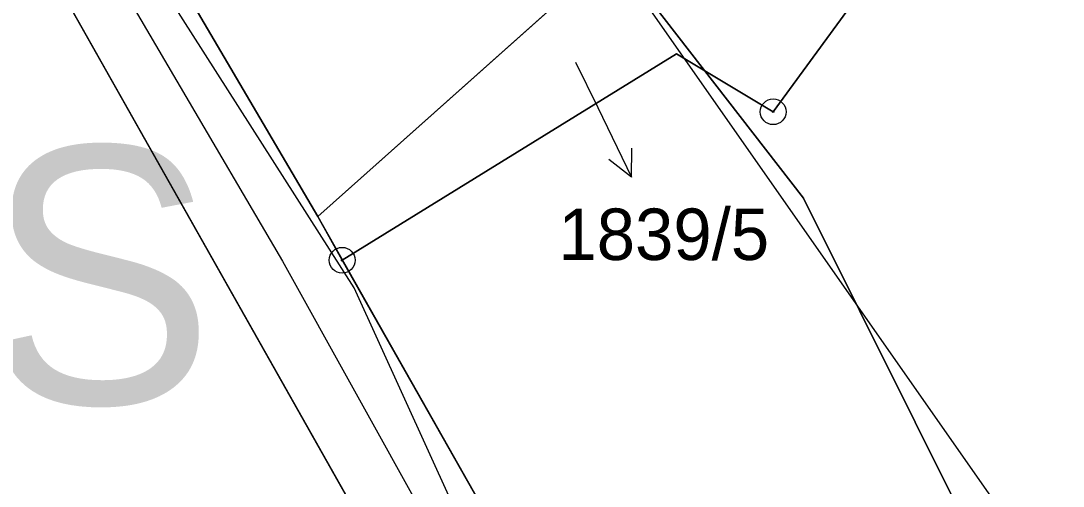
# Model space of a CAD drawing. Extents: x -706130 to -698555, y -971544 to -967260.
# Drawn here: x -703455.21 to -703414.74, y -970588.26 to -970570.18 of the extents above; entities that cross this region are included whole.
import ezdxf

# ---------------------------------------------------------------- set-up
doc = ezdxf.new("R2010")
doc.units = 0
for name, color, linetype in [('BPEJ hranice S', 7, 'Continuous'), ('Docházková izochrona - VLAK N', 7, 'Continuous'), ('Hranice intravilán', 7, 'Continuous'), ('KN_Hranice_parcel', 7, 'Continuous'), ('KN_Parcelni cisla', 7, 'Continuous'), ('KN_Parcelni cisla_sipky', 7, 'Continuous'), ('KN_Polygon parcely', 7, 'Continuous'), ('KN_POZEMKY_14_OSTATNI PLOCHA', 7, 'Continuous'), ('KN_POZEMKY_5_ZAHRADA', 7, 'Continuous'), ('KN_POZEMKY_7_TTP', 7, 'Continuous'), ('KN_VYUZITI_17_ostatni plocha_ostatni komunikace', 7, 'Continuous'), ('KN_Značky bodu BP', 7, 'Continuous'), ('Komunikace mistni obsluzne - osy S', 7, 'Continuous'), ('Plochy smíšené obytné venkovské S', 7, 'Continuous'), ('Plochy verejnych prostranstvi - komunikace ostatni S', 7, 'Continuous'), ('Plochy zeleně sídelní ostatní S', 7, 'Continuous'), ('Regulační bloky v krajině S', 7, 'Continuous'), ('Regulační bloky zastavěné S', 7, 'Continuous'), ('Regulační kódy zastavěné S', 7, 'Continuous'), ('Trasy turistické N', 7, 'Continuous'), ('Vodovodní řady - rozváděcí S', 7, 'Continuous'), ('VÝŠKOPIS_vrstevnice hlavní', 7, 'Continuous')]:
    doc.layers.add(name, color=color, linetype=linetype)

msp = doc.modelspace()

# ---------------------------------------------------------------- linework, layer by layer
at = {"layer": 'BPEJ hranice S'}
for points in [[(-703395.093, -970635.384), (-703406.553, -970611.835), (-703406.909, -970611.193), (-703409.226, -970607.006), (-703416.155, -970594.484), (-703424.816, -970577.066), (-703432.195, -970567.527), (-703440.568, -970556.704), (-703446.946, -970547.61), (-703453.553, -970538.19), (-703455.966, -970534.749)], [(-703455.966, -970534.749), (-703453.553, -970538.19), (-703446.946, -970547.61), (-703440.568, -970556.704), (-703432.195, -970567.527), (-703424.816, -970577.066), (-703416.155, -970594.484), (-703409.226, -970607.006), (-703406.909, -970611.193), (-703406.553, -970611.835), (-703395.093, -970635.384)]]:
    msp.add_lwpolyline(points, dxfattribs=at)
at = {"layer": 'Docházková izochrona - VLAK N'}
msp.add_circle((-704165.451, -969778.767), 800, dxfattribs=at)
at = {"layer": 'Hranice intravilán'}
msp.add_lwpolyline([(-703365.42, -970619.95), (-703382.32, -970616.38), (-703428.02, -970606.74), (-703428.84, -970604.59), (-703432.78, -970597.04), (-703442.73, -970579.48), (-703443.67, -970577.78), (-703428.94, -970564.62), (-703425.03, -970568.31), (-703418.41, -970559.46), (-703413.84, -970553.08), (-703412.63, -970551.07), (-703393.3, -970549.01), (-703381.83, -970547.52), (-703379.35, -970535.34), (-703376.88, -970531.73), (-703429.22, -970520.08), (-703466.65, -970511.21)], dxfattribs=at)
at = {"layer": 'KN_Hranice_parcel'}
for p, q in [((-703443.67, -970577.78), (-703428.94, -970564.62)), ((-703429.75, -970571.46), (-703442.73, -970579.48)), ((-703442.73, -970579.48), (-703443.67, -970577.78))]:
    msp.add_line(p, q, dxfattribs=at)
for points in [[(-703435.9, -970600.45), (-703457.52, -970562.14), (-703466.01, -970550.3), (-703473.58, -970540.46), (-703495.19, -970518.75), (-703498.59, -970513.76)], [(-703493.77, -970514.19), (-703470.1, -970537.81), (-703462.43, -970547.72), (-703453.97, -970560.23), (-703443.67, -970577.78)], [(-703415.73, -970559.64), (-703426, -970573.71), (-703429.75, -970571.46)], [(-703428.02, -970606.74), (-703428.84, -970604.59), (-703432.78, -970597.04), (-703442.73, -970579.48)]]:
    msp.add_lwpolyline(points, dxfattribs=at)
at = {"layer": 'KN_Parcelni cisla_sipky'}
for p, q in [((-703433.67, -970571.78), (-703432.81, -970573.55)), ((-703432.81, -970573.55), (-703431.494, -970576.247)), ((-703431.494, -970576.247), (-703431.483, -970575.128)), ((-703431.494, -970576.247), (-703432.384, -970575.567))]:
    msp.add_line(p, q, dxfattribs=at)
at = {"layer": 'KN_Polygon parcely'}
for points in [[(-703416.95, -970645.24), (-703428.02, -970606.74), (-703428.84, -970604.59), (-703432.78, -970597.04), (-703442.73, -970579.48), (-703443.67, -970577.78), (-703453.97, -970560.23), (-703462.43, -970547.72), (-703470.1, -970537.81), (-703493.77, -970514.19), (-703497.27, -970509.64), (-703506.19, -970495.76), (-703510.1, -970487.3), (-703515.47, -970480.09), (-703525.04, -970463.09), (-703530.1, -970456.69), (-703539.12, -970446.53), (-703545.12, -970435.39), (-703545.45, -970434.87), (-703561.53, -970421.29), (-703572.42, -970408.81), (-703575.44, -970405.35), (-703593.78, -970387.2)], [(-703596.35, -970390.14), (-703584.57, -970401.94), (-703581.81, -970404.7), (-703561.99, -970426.7), (-703559.69, -970428.44), (-703556.14, -970431.12), (-703548.45, -970436.56), (-703542.22, -970449.4), (-703528.15, -970465.22), (-703518.5, -970481.76), (-703513.69, -970488.66), (-703509.89, -970497.16), (-703501.72, -970509.16), (-703498.59, -970513.76), (-703495.19, -970518.75), (-703473.58, -970540.46), (-703466.01, -970550.3), (-703457.52, -970562.14), (-703435.9, -970600.45), (-703433.43, -970606.34), (-703419.9, -970645.98)]]:
    msp.add_lwpolyline(points, dxfattribs=at)
for points in [[(-703473.58, -970540.46), (-703495.19, -970518.75), (-703498.59, -970513.76), (-703513.76, -970513.44), (-703488.5, -970546.68), (-703472.27, -970577.26), (-703465, -970593.5), (-703435.9, -970600.45), (-703457.52, -970562.14), (-703466.01, -970550.3)], [(-703471.7, -970516.59), (-703493.77, -970514.19), (-703470.1, -970537.81), (-703462.43, -970547.72), (-703453.97, -970560.23), (-703443.67, -970577.78), (-703428.94, -970564.62), (-703454.61, -970540.37), (-703449.21, -970529.24), (-703421.16, -970540.34), (-703420.52, -970541.15), (-703414.69, -970541.02), (-703412.23, -970528.86), (-703416, -970528.12), (-703430.69, -970526.61)], [(-703358.47, -970540.7), (-703360.87, -970550.92), (-703395.73, -970563.8), (-703415.73, -970559.64), (-703426, -970573.71), (-703429.75, -970571.46), (-703442.73, -970579.48), (-703432.78, -970597.04), (-703428.84, -970604.59), (-703428.02, -970606.74), (-703422.48, -970604.01), (-703384.66, -970612.56), (-703377.38, -970611.67), (-703317.53, -970574.74), (-703279.17, -970555.67), (-703290.9, -970553.82), (-703351.19, -970542.57)], [(-703443.67, -970577.78), (-703442.73, -970579.48), (-703429.75, -970571.46), (-703426, -970573.71), (-703415.73, -970559.64), (-703411.56, -970553.06), (-703412.63, -970551.07), (-703413.84, -970553.08), (-703418.41, -970559.46), (-703425.03, -970568.31), (-703428.94, -970564.62)]]:
    msp.add_lwpolyline(points, close=True, dxfattribs=at)
at = {"layer": 'KN_POZEMKY_14_OSTATNI PLOCHA'}
for p, q in [((-703453.97, -970560.23), (-703443.67, -970577.78)), ((-703435.9, -970600.45), (-703457.52, -970562.14)), ((-703443.67, -970577.78), (-703442.73, -970579.48)), ((-703442.73, -970579.48), (-703432.78, -970597.04))]:
    msp.add_line(p, q, dxfattribs=at)
at = {"layer": 'KN_POZEMKY_5_ZAHRADA'}
for p, q in [((-703443.67, -970577.78), (-703453.97, -970560.23)), ((-703428.94, -970564.62), (-703443.67, -970577.78))]:
    msp.add_line(p, q, dxfattribs=at)
at = {"layer": 'KN_POZEMKY_7_TTP'}
for p, q in [((-703426, -970573.71), (-703415.73, -970559.64)), ((-703415.73, -970559.64), (-703426, -970573.71)), ((-703457.52, -970562.14), (-703435.9, -970600.45)), ((-703443.67, -970577.78), (-703428.94, -970564.62)), ((-703442.73, -970579.48), (-703429.75, -970571.46)), ((-703429.75, -970571.46), (-703442.73, -970579.48)), ((-703429.75, -970571.46), (-703426, -970573.71)), ((-703426, -970573.71), (-703429.75, -970571.46)), ((-703442.73, -970579.48), (-703443.67, -970577.78)), ((-703432.78, -970597.04), (-703442.73, -970579.48))]:
    msp.add_line(p, q, dxfattribs=at)
at = {"layer": 'KN_VYUZITI_17_ostatni plocha_ostatni komunikace'}
for p, q in [((-703453.97, -970560.23), (-703443.67, -970577.78)), ((-703435.9, -970600.45), (-703457.52, -970562.14)), ((-703443.67, -970577.78), (-703442.73, -970579.48)), ((-703442.73, -970579.48), (-703432.78, -970597.04))]:
    msp.add_line(p, q, dxfattribs=at)
at = {"layer": 'KN_Značky bodu BP'}
for centre, radius in [((-703426, -970573.71), 0.5), ((-703426, -970573.71), 0.0303), ((-703442.73, -970579.48), 0.5), ((-703442.73, -970579.48), 0.0303)]:
    msp.add_circle(centre, radius, dxfattribs=at)
at = {"layer": 'Komunikace mistni obsluzne - osy S'}
msp.add_lwpolyline([(-703799.428, -970313.344), (-703772.67, -970319.119), (-703743.027, -970323.757), (-703708.137, -970333.12), (-703680.068, -970339.508), (-703649.725, -970350.621), (-703637.833, -970358.584), (-703617.917, -970371.863), (-703601.041, -970383.676), (-703594.395, -970389.101), (-703577.781, -970405.465), (-703560.38, -970424.891), (-703546.214, -970436.092), (-703539.83, -970448.867), (-703526.801, -970463.743), (-703512.023, -970487.895), (-703508.088, -970496.558), (-703493.66, -970517.034), (-703472.761, -970538.298), (-703457.371, -970558.511), (-703445.042, -970579.512), (-703433.936, -970599.551), (-703430.788, -970606.026), (-703418.218, -970645.464)], dxfattribs=at)
at = {"layer": 'Plochy smíšené obytné venkovské S'}
for p, q in [((-703443.67, -970577.78), (-703442.73, -970579.48)), ((-703442.73, -970579.48), (-703432.78, -970597.04))]:
    msp.add_line(p, q, dxfattribs=at)
msp.add_lwpolyline([(-703462.43, -970547.72), (-703453.97, -970560.23), (-703443.67, -970577.78)], dxfattribs=at)
at = {"layer": 'Plochy verejnych prostranstvi - komunikace ostatni S'}
for points in [[(-703636.11, -970363.08), (-703623.01, -970370.91), (-703622.48, -970371.21), (-703611.55, -970379.16), (-703596.35, -970390.14), (-703584.57, -970401.94), (-703581.81, -970404.7), (-703561.99, -970426.7), (-703559.69, -970428.44), (-703556.14, -970431.12), (-703548.45, -970436.56), (-703542.22, -970449.4), (-703528.15, -970465.22), (-703518.5, -970481.76), (-703513.69, -970488.66), (-703509.89, -970497.16), (-703501.72, -970509.16), (-703498.59, -970513.76), (-703495.19, -970518.75), (-703473.58, -970540.46), (-703466.01, -970550.3), (-703457.52, -970562.14), (-703435.9, -970600.45)], [(-703416.95, -970645.24), (-703428.02, -970606.74), (-703428.84, -970604.59), (-703432.78, -970597.04), (-703442.73, -970579.48), (-703443.67, -970577.78), (-703453.97, -970560.23), (-703462.43, -970547.72), (-703470.1, -970537.81), (-703493.77, -970514.19), (-703497.27, -970509.64), (-703506.19, -970495.76), (-703510.1, -970487.3), (-703515.47, -970480.09), (-703525.04, -970463.09), (-703530.1, -970456.69), (-703539.12, -970446.53), (-703545.12, -970435.39), (-703545.45, -970434.87), (-703561.53, -970421.29), (-703572.42, -970408.81), (-703575.44, -970405.35), (-703593.78, -970387.2)]]:
    msp.add_lwpolyline(points, dxfattribs=at)
at = {"layer": 'Plochy zeleně sídelní ostatní S'}
msp.add_line((-703435.9, -970600.45), (-703457.52, -970562.14), dxfattribs=at)
at = {"layer": 'Regulační bloky v krajině S'}
msp.add_line((-703435.9, -970600.45), (-703457.52, -970562.14), dxfattribs=at)
at = {"layer": 'Regulační bloky zastavěné S'}
for p, q in [((-703443.67, -970577.78), (-703442.73, -970579.48)), ((-703442.73, -970579.48), (-703432.78, -970597.04))]:
    msp.add_line(p, q, dxfattribs=at)
for points in [[(-703636.11, -970363.08), (-703623.01, -970370.91), (-703622.48, -970371.21), (-703611.55, -970379.16), (-703596.35, -970390.14), (-703584.57, -970401.94), (-703581.81, -970404.7), (-703561.99, -970426.7), (-703559.69, -970428.44), (-703556.14, -970431.12), (-703548.45, -970436.56), (-703542.22, -970449.4), (-703528.15, -970465.22), (-703518.5, -970481.76), (-703513.69, -970488.66), (-703509.89, -970497.16), (-703501.72, -970509.16), (-703498.59, -970513.76), (-703495.19, -970518.75), (-703473.58, -970540.46), (-703466.01, -970550.3), (-703457.52, -970562.14), (-703435.9, -970600.45)], [(-703432.78, -970597.04), (-703442.73, -970579.48), (-703443.67, -970577.78), (-703453.97, -970560.23), (-703462.43, -970547.72), (-703470.1, -970537.81), (-703493.77, -970514.19), (-703497.27, -970509.64), (-703506.19, -970495.76), (-703510.1, -970487.3), (-703515.47, -970480.09), (-703525.04, -970463.09), (-703530.1, -970456.69), (-703539.12, -970446.53), (-703545.12, -970435.39), (-703545.45, -970434.87), (-703561.53, -970421.29), (-703572.42, -970408.81), (-703575.44, -970405.35), (-703593.78, -970387.2)], [(-703462.43, -970547.72), (-703453.97, -970560.23), (-703443.67, -970577.78)]]:
    msp.add_lwpolyline(points, dxfattribs=at)
at = {"layer": 'Trasy turistické N'}
msp.add_lwpolyline([(-703639.36, -970354.95), (-703605.17, -970378.02), (-703599.73, -970382.19), (-703593.78, -970387.2), (-703575.44, -970405.35), (-703561.53, -970421.29), (-703545.45, -970434.87), (-703539.12, -970446.53), (-703530.1, -970456.69), (-703525.04, -970463.09), (-703515.47, -970480.09), (-703510.1, -970487.3), (-703506.19, -970495.76), (-703497.27, -970509.64), (-703493.77, -970514.19), (-703470.1, -970537.81), (-703462.43, -970547.72), (-703453.97, -970560.23), (-703443.67, -970577.78), (-703432.78, -970597.04), (-703428.84, -970604.59), (-703428.02, -970606.74), (-703416.95, -970645.24)], dxfattribs=at)
at = {"layer": 'Vodovodní řady - rozváděcí S'}
msp.add_lwpolyline([(-703414.392, -970657.693), (-703429.867, -970607.822), (-703442.266, -970580.55), (-703453.418, -970563.041), (-703463.4, -970548.877), (-703475.5, -970533.543), (-703488.102, -970519.658), (-703499.868, -970504.849), (-703513.523, -970483.871), (-703531.459, -970457.7), (-703535.385, -970452.279), (-703550.662, -970437.263), (-703601.286, -970390.979), (-703638.654, -970361.134), (-703658.242, -970351.978), (-703680.412, -970345.708), (-703705.115, -970338.641), (-703778.014, -970321.904)], dxfattribs=at)
at = {"layer": 'VÝŠKOPIS_vrstevnice hlavní'}
msp.add_lwpolyline([(-703652.014, -970290.78), (-703654.154, -970295.346), (-703654.868, -970299.911), (-703653.584, -970306.617), (-703650.873, -970309.755), (-703633.895, -970319.457), (-703598.512, -970343.283), (-703566.982, -970368.25), (-703547.294, -970385.513), (-703536.736, -970395.786), (-703526.607, -970407.199), (-703515.906, -970420.896), (-703487.515, -970468.833), (-703454.558, -970530.467), (-703434.299, -970564.708), (-703416.75, -970589.818), (-703387.788, -970624.059)], dxfattribs=at)

# ---------------------------------------------------------------- texts
at = {"layer": 'KN_Parcelni cisla'}
msp.add_text('1839/5', height=2, dxfattribs=at).set_placement((-703434.336, -970579.47))
at = {"layer": 'Regulační kódy zastavěné S'}
msp.add_text('ZS', height=10, dxfattribs=at).set_placement((-703464.771, -970585.057))

doc.saveas('drawing.dxf')
